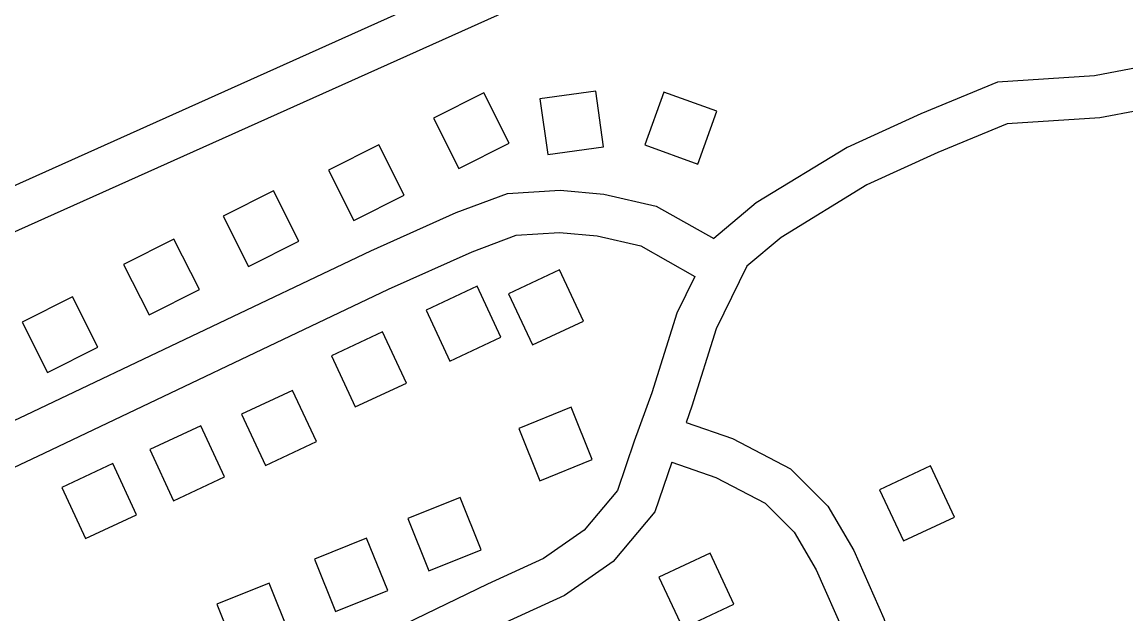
# Model space of a CAD drawing. Extents: x 3567028 to 3605064, y 510945 to 536587.
# Drawn here: x 3572503 to 3573286, y 533452 to 533872 of the extents above; entities that cross this region are included whole.
import ezdxf

# ---------------------------------------------------------------- set-up
doc = ezdxf.new("R2010")
doc.units = 0
doc.layers.add('V-BLDG-OTLN', color=7, linetype='Continuous')
doc.layers.add('V-ROAD-CNTR', color=7, linetype='Continuous')

msp = doc.modelspace()

# ---------------------------------------------------------------- linework, layer by layer
at = {"layer": 'V-BLDG-OTLN'}
for points in [[(3572875.66, 533778.19), (3572915.27, 533783.72), (3572909.75, 533823.33), (3572870.14, 533817.81)], [(3572812.51, 533768.28), (3572848.22, 533786.3), (3572830.21, 533822.01), (3572794.5, 533804)], [(3572944.49, 533785.03), (3572982.07, 533771.35), (3572995.75, 533808.94), (3572958.16, 533822.62)], [(3572738.1, 533731.36), (3572773.81, 533749.37), (3572755.8, 533785.09), (3572720.08, 533767.07)], [(3572663.34, 533698.83), (3572699.06, 533716.85), (3572681.04, 533752.56), (3572645.33, 533734.55)], [(3572592.72, 533664.59), (3572628.43, 533682.6), (3572610.42, 533718.32), (3572574.7, 533700.3)], [(3572884.12, 533696.35), (3572847.86, 533679.45), (3572864.76, 533643.2), (3572901.01, 533660.09)], [(3572825.56, 533684.84), (3572789.31, 533667.94), (3572806.2, 533631.68), (3572842.46, 533648.58)], [(3572520.7, 533623.58), (3572556.41, 533641.6), (3572538.4, 533677.31), (3572502.68, 533659.3)], [(3572758.44, 533652.39), (3572722.18, 533635.5), (3572739.07, 533599.24), (3572775.33, 533616.14)], [(3572694.64, 533610.89), (3572658.38, 533594), (3572675.28, 533557.74), (3572711.53, 533574.63)], [(3572870.06, 533546.88), (3572907.17, 533561.82), (3572892.23, 533598.92), (3572855.12, 533583.99)], [(3572629.49, 533585.81), (3572593.23, 533568.91), (3572610.12, 533532.66), (3572646.38, 533549.55)], [(3572566.99, 533558.99), (3572530.73, 533542.1), (3572547.63, 533505.84), (3572583.89, 533522.74)], [(3573147.39, 533557.32), (3573111.18, 533540.33), (3573128.17, 533504.12), (3573164.38, 533521.11)], [(3572791.26, 533482.91), (3572828.36, 533497.85), (3572813.42, 533534.95), (3572776.32, 533520.02)], [(3572724.97, 533454), (3572762.08, 533468.94), (3572747.14, 533506.04), (3572710.03, 533491.11)], [(3572990.81, 533495.42), (3572954.6, 533478.43), (3572971.58, 533442.22), (3573007.8, 533459.2)], [(3572655.79, 533422.12), (3572692.89, 533437.06), (3572677.95, 533474.17), (3572640.85, 533459.23)]]:
    msp.add_lwpolyline(points, close=True, dxfattribs=at)
at = {"layer": 'V-ROAD-CNTR'}
for points in [[(3574661.4, 534418.04), (3574559.35, 534379.29), (3574320.25, 534268.88), (3573997.38, 534114.42), (3573702.93, 533981.65), (3573501.3, 533891.12), (3573365.78, 533827.25), (3573322.73, 533814.82), (3573267.55, 533804.23), (3573201.72, 533799.94), (3573152.47, 533779.68), (3573102.17, 533756.71), (3573041.24, 533719.51), (3573016.94, 533699.1), (3572995.3, 533654.58), (3572977.97, 533599.67), (3572973.81, 533588.23)], [(3573818.2, 534066.53), (3573690.62, 534009), (3573488.76, 533918.37), (3573355.15, 533855.4), (3573315.72, 533844.02), (3573263.73, 533834.04), (3573194.86, 533829.55), (3573140.53, 533807.21), (3573088.07, 533783.26), (3573023.68, 533743.94), (3572993.51, 533718.6)], [(3572863.51, 533920.57), (3572265, 533652.07), (3571966.81, 533516.65)], [(3572892.53, 533900.71), (3572277.35, 533624.73), (3571982.98, 533491.04)], [(3571322.17, 533032.27), (3571331.64, 533036.98), (3571569.95, 533150.34), (3571889.26, 533301.21), (3572180.55, 533440.33), (3572505.43, 533593.62), (3572750.16, 533709.98), (3572810.6, 533737.03), (3572847.02, 533750.68), (3572884.42, 533753.03), (3572915.36, 533750.22), (3572952.6, 533741.67), (3572993.51, 533718.6)], [(3571334.85, 533005.07), (3571344.77, 533010), (3571582.8, 533123.23), (3571902.13, 533274.11), (3572193.42, 533413.23), (3572518.27, 533566.51), (3572762.73, 533682.74), (3572822, 533709.26), (3572853.37, 533721.02), (3572884, 533722.95), (3572910.63, 533720.53), (3572941.65, 533713.41), (3572980.02, 533691.76)], [(3572980.02, 533691.76), (3572967.36, 533665.71), (3572949.55, 533609.31), (3572937.08, 533574.99), (3572925.15, 533539.8), (3572901.61, 533511.8), (3572872.62, 533491.63), (3572832.82, 533473.47), (3572628.13, 533374.3), (3572261.9, 533200.35), (3571962.72, 533059.97), (3571648.02, 532911.18), (3571428.58, 532806.21)], [(3572973.81, 533588.23), (3573006.86, 533576.75), (3573047.96, 533555.36), (3573074.4, 533528.85), (3573092.84, 533497.32), (3573114.22, 533449.22), (3573131.45, 533398.55), (3573148.28, 533363.28), (3573160.46, 533336.08), (3573154.45, 533313.49), (3573130.22, 533302.44), (3573085.16, 533281.64), (3573020.53, 533253.42), (3572952.34, 533219.55), (3572918.23, 533204.09)], [(3572963.67, 533560), (3572951.75, 533524.82), (3572922.01, 533489.44), (3572887.53, 533465.46), (3572845.59, 533446.32), (3572641.1, 533347.25), (3572274.71, 533173.22), (3571975.51, 533032.83), (3571660.9, 532884.08), (3571441.42, 532779.1)], [(3572963.67, 533560), (3572994.94, 533549.13), (3573029.99, 533530.89), (3573050.44, 533510.38), (3573066.1, 533483.61), (3573086.26, 533438.28), (3573103.62, 533387.22), (3573121.05, 533350.69), (3573128.73, 533333.52), (3573129.1, 533334.91), (3573117.71, 533329.71), (3573072.87, 533309.01), (3573007.85, 533280.62), (3572939.47, 533246.65), (3572905.85, 533231.42)]]:
    msp.add_lwpolyline(points, dxfattribs=at)

doc.saveas('drawing.dxf')
